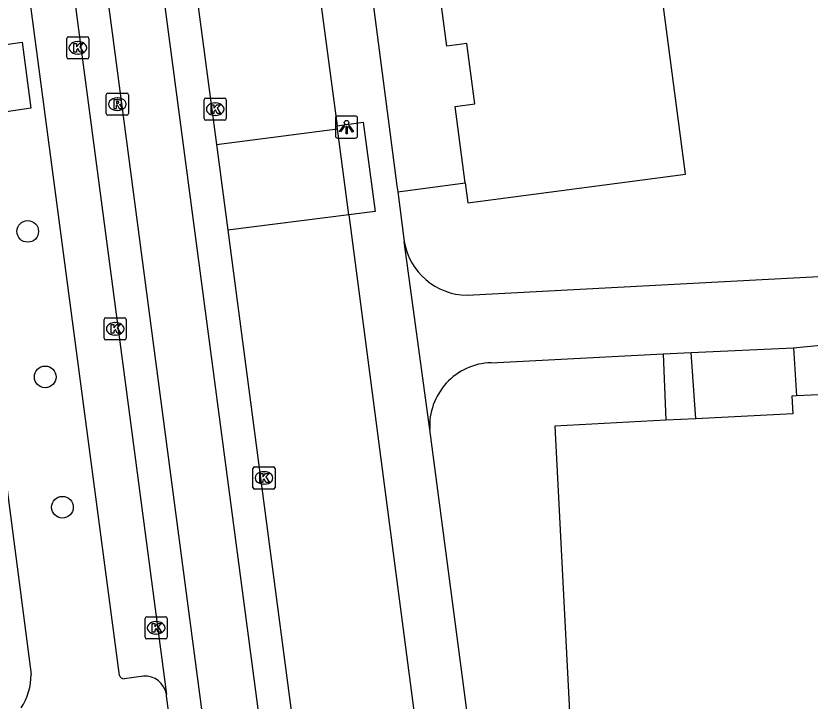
# Model space of a CAD drawing. Extents: x 160557 to 161245, y 385330 to 386505.
# Drawn here: x 161124.64 to 161160.49, y 385573.59 to 385604.51 of the extents above; entities that cross this region are included whole.
import ezdxf

# ---------------------------------------------------------------- set-up
doc = ezdxf.new("R2010")
doc.units = 0
for name, color, linetype in [('IMGEO_Boom', 7, 'Continuous'), ('IMGEO_Groenvoorziening', 7, 'Continuous'), ('IMGEO_Kolk', 7, 'Continuous'), ('IMGEO_Lichtpunt', 7, 'Continuous'), ('IMGEO_Pand', 7, 'Continuous'), ('IMGEO_Rijbaan_lokaal_gesloten', 7, 'Continuous'), ('IMGEO_Rijbaan_lokaal_open', 7, 'Continuous'), ('IMGEO_Rioolput', 7, 'Continuous'), ('IMGEO_Voetpad_open', 7, 'Continuous')]:
    doc.layers.add(name, color=color, linetype=linetype)

msp = doc.modelspace()

# ---------------------------------------------------------------- linework, layer by layer
at = {"layer": 'IMGEO_Boom'}
for centre in [(161125.172, 385594.783), (161125.961, 385588.215), (161126.74, 385582.334)]:
    msp.add_circle(centre, 0.489, dxfattribs=at)
at = {"layer": 'IMGEO_Groenvoorziening'}
msp.add_lwpolyline([(161141.874, 385596.574), (161144.923, 385596.974)], dxfattribs=at)
at = {"layer": 'IMGEO_Kolk'}
for p, q in [((161126.934, 385602.639), (161126.934, 385603.491)), ((161127.009, 385603.565), (161127.861, 385603.565)), ((161127.422, 385603.345), (161127.447, 385603.345)), ((161127.935, 385603.491), (161127.935, 385602.639)), ((161127.445, 385602.785), (161127.42, 385602.785)), ((161127.861, 385602.565), (161127.009, 385602.565)), ((161133.136, 385599.872), (161133.136, 385600.724)), ((161133.211, 385600.798), (161134.063, 385600.798)), ((161133.624, 385600.578), (161133.649, 385600.578)), ((161134.137, 385600.724), (161134.137, 385599.872)), ((161134.063, 385599.798), (161133.211, 385599.798)), ((161133.647, 385600.018), (161133.622, 385600.018)), ((161128.622, 385589.96), (161128.622, 385590.812)), ((161128.697, 385590.886), (161129.549, 385590.886)), ((161129.623, 385590.812), (161129.623, 385589.96)), ((161129.11, 385590.666), (161129.135, 385590.666)), ((161129.133, 385590.106), (161129.108, 385590.106)), ((161129.549, 385589.886), (161128.697, 385589.886)), ((161135.336, 385583.231), (161135.336, 385584.083)), ((161135.411, 385584.157), (161136.263, 385584.157)), ((161136.337, 385584.083), (161136.337, 385583.231)), ((161135.824, 385583.937), (161135.849, 385583.937)), ((161135.847, 385583.377), (161135.822, 385583.377)), ((161136.263, 385583.157), (161135.411, 385583.157)), ((161130.468, 385576.469), (161130.468, 385577.321)), ((161130.543, 385577.395), (161131.395, 385577.395)), ((161130.956, 385577.175), (161130.981, 385577.175)), ((161131.469, 385577.321), (161131.469, 385576.469)), ((161130.979, 385576.615), (161130.954, 385576.615)), ((161131.395, 385576.395), (161130.543, 385576.395))]:
    msp.add_line(p, q, dxfattribs=at)
for points in [[(161126.934, 385602.639), (161126.934, 385603.491)], [(161127.009, 385603.565), (161127.861, 385603.565)], [(161127.935, 385603.491), (161127.935, 385602.639)], [(161127.255, 385603.265), (161127.378, 385603.265), (161127.378, 385603.114), (161127.508, 385603.265), (161127.672, 385603.265), (161127.526, 385603.114), (161127.679, 385602.865), (161127.527, 385602.865), (161127.442, 385603.029), (161127.378, 385602.962), (161127.378, 385602.865), (161127.255, 385602.865), (161127.255, 385603.265)], [(161127.861, 385602.565), (161127.009, 385602.565)], [(161133.136, 385599.872), (161133.136, 385600.724)], [(161133.211, 385600.798), (161134.063, 385600.798)], [(161133.457, 385600.498), (161133.58, 385600.498), (161133.58, 385600.347), (161133.71, 385600.498), (161133.874, 385600.498), (161133.728, 385600.347), (161133.881, 385600.098), (161133.729, 385600.098), (161133.644, 385600.262), (161133.58, 385600.195), (161133.58, 385600.098), (161133.457, 385600.098), (161133.457, 385600.498)], [(161134.137, 385600.724), (161134.137, 385599.872)], [(161134.063, 385599.798), (161133.211, 385599.798)], [(161128.622, 385589.96), (161128.622, 385590.812)], [(161128.697, 385590.886), (161129.549, 385590.886)], [(161129.623, 385590.812), (161129.623, 385589.96)], [(161128.943, 385590.586), (161129.066, 385590.586), (161129.066, 385590.435), (161129.196, 385590.586), (161129.36, 385590.586), (161129.214, 385590.435), (161129.367, 385590.186), (161129.215, 385590.186), (161129.13, 385590.35), (161129.066, 385590.283), (161129.066, 385590.186), (161128.943, 385590.186), (161128.943, 385590.586)], [(161129.549, 385589.886), (161128.697, 385589.886)], [(161135.336, 385583.231), (161135.336, 385584.083)], [(161135.411, 385584.157), (161136.263, 385584.157)], [(161136.337, 385584.083), (161136.337, 385583.231)], [(161135.657, 385583.857), (161135.78, 385583.857), (161135.78, 385583.706), (161135.91, 385583.857), (161136.074, 385583.857), (161135.928, 385583.706), (161136.081, 385583.457), (161135.929, 385583.457), (161135.844, 385583.621), (161135.78, 385583.554), (161135.78, 385583.457), (161135.657, 385583.457), (161135.657, 385583.857)], [(161136.263, 385583.157), (161135.411, 385583.157)], [(161130.468, 385576.469), (161130.468, 385577.321)], [(161130.543, 385577.395), (161131.395, 385577.395)], [(161131.469, 385577.321), (161131.469, 385576.469)], [(161130.789, 385577.095), (161130.912, 385577.095), (161130.912, 385576.944), (161131.042, 385577.095), (161131.206, 385577.095), (161131.06, 385576.944), (161131.213, 385576.695), (161131.061, 385576.695), (161130.976, 385576.859), (161130.912, 385576.792), (161130.912, 385576.695), (161130.789, 385576.695), (161130.789, 385577.095)], [(161131.395, 385576.395), (161130.543, 385576.395)]]:
    msp.add_lwpolyline(points, dxfattribs=at)
for centre, start, end in [((161127.011, 385603.489), 91.552, 178.448), ((161127.011, 385603.489), 91.552, 178.448), ((161127.859, 385603.489), 1.552, 88.448), ((161127.859, 385603.489), 1.552, 88.448), ((161127.011, 385602.641), 181.552, 268.448), ((161127.011, 385602.641), 181.552, 268.448), ((161127.859, 385602.641), 271.552, 358.448), ((161127.859, 385602.641), 271.552, 358.448), ((161133.213, 385600.722), 91.552, 178.448), ((161133.213, 385600.722), 91.552, 178.448), ((161134.061, 385600.722), 1.552, 88.448), ((161134.061, 385600.722), 1.552, 88.448), ((161133.213, 385599.874), 181.552, 268.448), ((161133.213, 385599.874), 181.552, 268.448), ((161134.061, 385599.874), 271.552, 358.448), ((161134.061, 385599.874), 271.552, 358.448), ((161128.699, 385590.81), 91.552, 178.448), ((161128.699, 385590.81), 91.552, 178.448), ((161129.547, 385590.81), 1.552, 88.448), ((161129.547, 385590.81), 1.552, 88.448), ((161128.699, 385589.962), 181.552, 268.448), ((161128.699, 385589.962), 181.552, 268.448), ((161129.547, 385589.962), 271.552, 358.448), ((161129.547, 385589.962), 271.552, 358.448), ((161135.413, 385584.081), 91.552, 178.448), ((161135.413, 385584.081), 91.552, 178.448), ((161136.261, 385584.081), 1.552, 88.448), ((161136.261, 385584.081), 1.552, 88.448), ((161135.413, 385583.233), 181.552, 268.448), ((161135.413, 385583.233), 181.552, 268.448), ((161136.261, 385583.233), 271.552, 358.448), ((161136.261, 385583.233), 271.552, 358.448), ((161130.545, 385577.319), 91.552, 178.448), ((161130.545, 385577.319), 91.552, 178.448), ((161131.393, 385577.319), 1.552, 88.448), ((161131.393, 385577.319), 1.552, 88.448), ((161130.545, 385576.471), 181.552, 268.448), ((161130.545, 385576.471), 181.552, 268.448), ((161131.393, 385576.471), 271.552, 358.448), ((161131.393, 385576.471), 271.552, 358.448)]:
    msp.add_arc(centre, 0.0765, start, end, dxfattribs=at)
for centre, major_axis, ratio, start_param, end_param in [((161127.421, 385603.065), (-0.387, 0.002), 0.722429, 4.712389, 7.853982), ((161127.446, 385603.065), (-0.39, 0.002), 0.717154, 1.570796, 4.712389), ((161133.623, 385600.298), (-0.387, 0.002), 0.722429, 4.712389, 7.853982), ((161133.648, 385600.298), (-0.39, 0.002), 0.717154, 1.570796, 4.712389), ((161129.109, 385590.386), (-0.387, 0.002), 0.722429, 4.712389, 7.853982), ((161129.134, 385590.386), (-0.39, 0.002), 0.717154, 1.570796, 4.712389), ((161135.823, 385583.657), (-0.387, 0.002), 0.722429, 4.712389, 7.853982), ((161135.848, 385583.657), (-0.39, 0.002), 0.717154, 1.570796, 4.712389), ((161130.955, 385576.895), (-0.387, 0.002), 0.722429, 4.712389, 7.853982), ((161130.98, 385576.895), (-0.39, 0.002), 0.717154, 1.570796, 4.712389)]:
    msp.add_ellipse(centre, major_axis=major_axis, ratio=ratio, start_param=start_param, end_param=end_param, dxfattribs=at)
at = {"layer": 'IMGEO_Lichtpunt'}
for p, q in [((161139.065, 385599.894), (161139.065, 385599.087)), ((161139.065, 385599.894), (161139.065, 385599.087)), ((161139.967, 385599.989), (161139.159, 385599.989)), ((161139.967, 385599.989), (161139.159, 385599.989)), ((161140.061, 385599.087), (161140.061, 385599.894)), ((161140.061, 385599.087), (161140.061, 385599.894)), ((161139.159, 385598.993), (161139.967, 385598.993)), ((161139.159, 385598.993), (161139.967, 385598.993))]:
    msp.add_line(p, q, dxfattribs=at)
for points in [[(161139.439, 385599.558), (161139.478, 385599.53), (161139.29, 385599.268), (161139.252, 385599.295), (161139.439, 385599.558)], [(161139.541, 385599.51), (161139.588, 385599.51), (161139.588, 385599.188), (161139.541, 385599.188), (161139.541, 385599.51)], [(161139.651, 385599.53), (161139.689, 385599.557), (161139.876, 385599.295), (161139.837, 385599.267), (161139.651, 385599.53)]]:
    msp.add_lwpolyline(points, dxfattribs=at)
msp.add_circle((161139.564, 385599.692), 0.0994, dxfattribs=at)
for centre, start, end in [((161139.159, 385599.894), 90, 180), ((161139.159, 385599.894), 90, 180), ((161139.967, 385599.894), 0, 90), ((161139.967, 385599.894), 0, 90), ((161139.159, 385599.087), 180, 270), ((161139.159, 385599.087), 180, 270), ((161139.967, 385599.087), 270, 0), ((161139.967, 385599.087), 270, 360)]:
    msp.add_arc(centre, 0.0946, start, end, dxfattribs=at)
at = {"layer": 'IMGEO_Pand'}
for points in [[(161144.923, 385596.974), (161145.041, 385596.072), (161154.867, 385597.365), (161140.397, 385707.34), (161130.373, 385706.021), (161130.563, 385704.6)], [(161144.923, 385596.974), (161144.471, 385600.417), (161145.353, 385600.535), (161144.99, 385603.257), (161144.099, 385603.138), (161141.031, 385626.13), (161141.922, 385626.249), (161141.559, 385628.971), (161140.668, 385628.852), (161139.603, 385636.839)], [(161159.875, 385587.36), (161159.668, 385587.349), (161159.709, 385586.554), (161155.334, 385586.328)], [(161161.206, 385587.428), (161159.875, 385587.36)], [(161153.972, 385586.258), (161148.96, 385585.999), (161149.943, 385566.948), (161159.787, 385567.456)], [(161155.334, 385586.328), (161153.972, 385586.258)]]:
    msp.add_lwpolyline(points, dxfattribs=at)
at = {"layer": 'IMGEO_Rijbaan_lokaal_gesloten'}
for points in [[(161128.787, 385624.365), (161140.522, 385535.764), (161147.193, 385485.072)], [(161124.823, 385623.758), (161127.335, 385604.916), (161131.436, 385573.892)], [(161144.696, 385484.751), (161142.364, 385502.586), (161138.335, 385533.123), (161129.001, 385603.744), (161126.296, 385624.071)], [(161132.632, 385606.74), (161133.698, 385598.709)], [(161133.698, 385598.709), (161134.205, 385594.833)], [(161134.205, 385594.833), (161138.953, 385558.888)], [(161131.983, 385569.741), (161131.444, 385573.829), (161131.436, 385573.892)]]:
    msp.add_lwpolyline(points, dxfattribs=at)
at = {"layer": 'IMGEO_Rijbaan_lokaal_open'}
for points in [[(161133.698, 385598.709), (161139.149, 385599.416)], [(161139.668, 385595.526), (161139.149, 385599.416)], [(161139.668, 385595.526), (161134.205, 385594.833)]]:
    msp.add_lwpolyline(points, dxfattribs=at)
at = {"layer": 'IMGEO_Rioolput'}
for p, q in [((161128.718, 385600.096), (161128.718, 385600.948)), ((161128.793, 385601.022), (161129.645, 385601.022)), ((161129.719, 385600.948), (161129.719, 385600.096)), ((161129.206, 385600.802), (161129.231, 385600.802)), ((161129.229, 385600.242), (161129.204, 385600.242)), ((161129.645, 385600.022), (161128.793, 385600.022))]:
    msp.add_line(p, q, dxfattribs=at)
for points in [[(161128.718, 385600.096), (161128.718, 385600.948)], [(161128.793, 385601.022), (161129.645, 385601.022)], [(161129.719, 385600.948), (161129.719, 385600.096)], [(161129.307, 385600.72), (161129.055, 385600.722), (161129.055, 385600.322)], [(161129.055, 385600.322), (161129.179, 385600.322), (161129.179, 385600.484), (161129.19, 385600.484)], [(161129.233, 385600.641), (161129.179, 385600.641), (161129.179, 385600.56)], [(161129.179, 385600.56), (161129.231, 385600.56)], [(161129.237, 385600.455), (161129.308, 385600.322), (161129.448, 385600.322), (161129.383, 385600.448)], [(161129.645, 385600.022), (161128.793, 385600.022)]]:
    msp.add_lwpolyline(points, dxfattribs=at)
for centre, radius, start, end in [((161128.795, 385600.946), 0.0765, 91.552, 178.448), ((161128.795, 385600.946), 0.0765, 91.552, 178.448), ((161129.643, 385600.946), 0.0765, 1.552, 88.448), ((161129.643, 385600.946), 0.0765, 1.552, 88.448), ((161129.189, 385600.431), 0.0533, 26.0293, 88.6989), ((161129.215, 385600.749), 0.19, 274.7715, 282.9687), ((161129.239, 385600.545), 0.0964, 77.0061, 93.1865), ((161129.253, 385600.602), 0.0378, 276.6634, 79.6772), ((161129.306, 385600.61), 0.109, 350.3612, 89.416), ((161129.304, 385600.61), 0.112, 277.5842, 350.9817), ((161129.288, 385600.395), 0.108, 29.5134, 73.7905), ((161128.795, 385600.098), 0.0765, 181.552, 268.448), ((161128.795, 385600.098), 0.0765, 181.552, 268.448), ((161129.643, 385600.098), 0.0765, 271.552, 358.448), ((161129.643, 385600.098), 0.0765, 271.552, 358.448)]:
    msp.add_arc(centre, radius, start, end, dxfattribs=at)
for centre, major_axis, ratio, start_param, end_param in [((161129.205, 385600.522), (-0.387, 0.002), 0.722429, 4.712389, 7.853982), ((161129.23, 385600.522), (-0.39, 0.002), 0.717154, 1.570796, 4.712389)]:
    msp.add_ellipse(centre, major_axis=major_axis, ratio=ratio, start_param=start_param, end_param=end_param, dxfattribs=at)
at = {"layer": 'IMGEO_Voetpad_open'}
for points in [[(161127.611, 385704.206), (161129.332, 385692.539), (161130.664, 385682.353), (161131.957, 385672.448), (161132.88, 385665.385), (161134.132, 385655.805), (161135.488, 385645.432), (161136.775, 385635.582), (161137.683, 385628.64), (161138.853, 385619.688), (161140.313, 385608.513), (161141.491, 385599.5), (161141.839, 385596.841), (161141.874, 385596.574)], [(161129.312, 385574.75), (161125.357, 385604.603), (161122.98, 385622.395)], [(161138.092, 385607.445), (161139.138, 385599.54)], [(161123.407, 385600.062), (161122.998, 385603.05), (161124.916, 385603.323), (161125.314, 385600.346), (161123.407, 385600.062)], [(161139.138, 385599.54), (161140.317, 385599.718), (161140.861, 385595.677), (161139.668, 385595.526)], [(161139.149, 385599.416), (161139.138, 385599.54)], [(161141.874, 385596.574), (161142.167, 385594.329)], [(161122.515, 385596.316), (161125.326, 385574.791)], [(161139.668, 385595.526), (161144.228, 385560.759)], [(161143.323, 385585.836), (161142.167, 385594.329)], [(161145.004, 385591.903), (161173.34, 385593.415)], [(161155.127, 385589.314), (161159.734, 385589.53)], [(161159.734, 385589.53), (161161.105, 385589.657)], [(161159.734, 385589.53), (161159.875, 385587.36)], [(161146.09, 385588.857), (161153.858, 385589.264)], [(161153.858, 385589.264), (161155.127, 385589.314)], [(161153.858, 385589.264), (161153.972, 385586.258)], [(161155.334, 385586.328), (161155.127, 385589.314)], [(161159.872, 385565.625), (161146.09, 385564.85), (161143.323, 385585.836)], [(161130.398, 385574.719), (161129.522, 385574.597)]]:
    msp.add_lwpolyline(points, dxfattribs=at)
for centre, radius, start, end in [((161145.05, 385594.828), 2.926, 189.8245, 269.1061), ((161146.166, 385586.01), 2.848, 91.5285, 183.497), ((161122.707, 385574.757), 2.619, 325.7495, 0.7405), ((161129.515, 385574.808), 0.211, 196.0266, 271.8214), ((161130.457, 385573.729), 0.992, 9.4836, 93.4261)]:
    msp.add_arc(centre, radius, start, end, dxfattribs=at)

doc.saveas('drawing.dxf')
